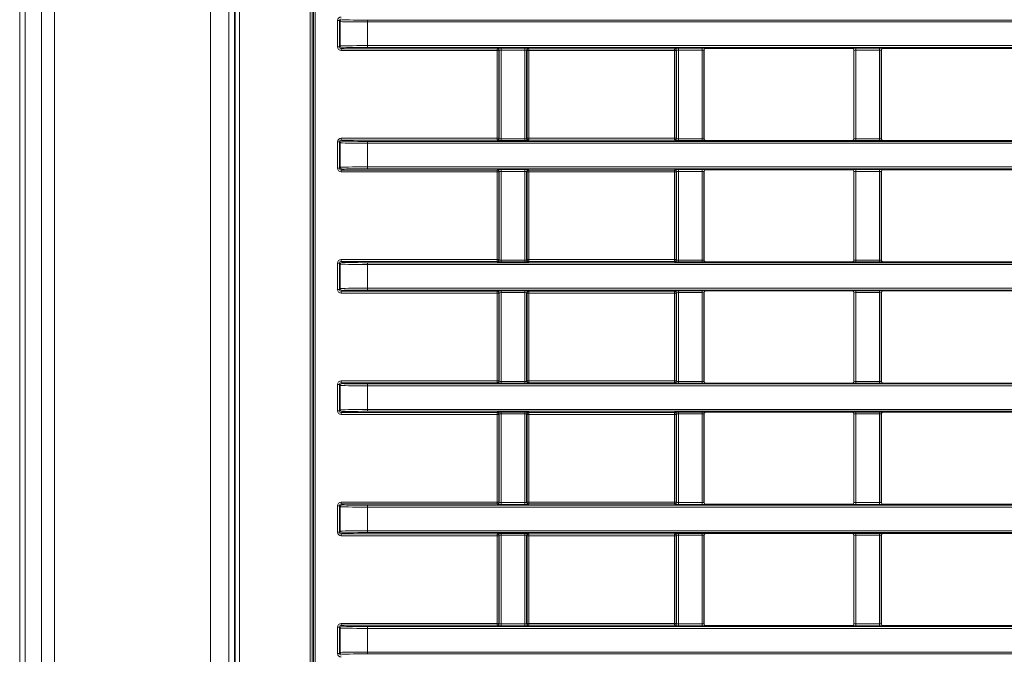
# Model space of a CAD drawing. Header units: millimetres. Extents: x 0 to 1118, y 0 to 864.
# Tile 334 of 390: x 460 to 488, y 629 to 646. Entities that reach past the tile are written whole.
import ezdxf

# ---------------------------------------------------------------- set-up
doc = ezdxf.new("R2010")
doc.units = ezdxf.units.MM

msp = doc.modelspace()

# ---------------------------------------------------------------- linework, layer by layer
at = {"color": 7, "linetype": 'Continuous', "lineweight": 15}
for p, q in [((466.3566, 606.7278), (466.3566, 665.343)), ((460.4512, 664.4104), (460.4512, 607.6604)), ((466.2012, 664.4104), (466.2012, 607.6604)), ((479.2664, 643.1592), (479.2664, 645.5921)), ((479.3163, 645.6421), (483.3361, 645.6421)), ((483.3861, 645.5921), (483.3861, 643.1592)), ((484.1414, 643.1592), (484.1414, 645.5921)), ((484.1913, 645.6421), (488.2111, 645.6421)), ((479.3163, 643.1092), (483.3361, 643.1092)), ((484.1913, 643.1092), (488.2111, 643.1092)), ((479.2664, 639.8231), (479.2664, 642.256)), ((479.3163, 642.306), (483.3361, 642.306)), ((483.3861, 642.256), (483.3861, 639.8231)), ((484.1414, 639.8231), (484.1414, 642.256)), ((484.1913, 642.306), (488.2111, 642.306)), ((479.3163, 639.7731), (483.3361, 639.7731)), ((484.1913, 639.7731), (488.2111, 639.7731)), ((479.2664, 636.487), (479.2664, 638.9199)), ((479.3163, 638.9699), (483.3361, 638.9699)), ((483.3861, 638.9199), (483.3861, 636.487)), ((484.1414, 636.487), (484.1414, 638.9199)), ((484.1913, 638.9699), (488.2111, 638.9699)), ((479.3163, 636.437), (483.3361, 636.437)), ((484.1913, 636.437), (488.2111, 636.437)), ((479.3163, 635.6337), (483.3361, 635.6337)), ((484.1913, 635.6337), (488.2111, 635.6337)), ((479.2664, 633.1509), (479.2664, 635.5837)), ((483.3861, 635.5837), (483.3861, 633.1509)), ((484.1414, 633.1509), (484.1414, 635.5837)), ((479.3163, 633.1009), (483.3361, 633.1009)), ((484.1913, 633.1009), (488.2111, 633.1009)), ((479.2664, 629.8147), (479.2664, 632.2476)), ((479.3163, 632.2976), (483.3361, 632.2976)), ((483.3861, 632.2476), (483.3861, 629.8147)), ((484.1414, 629.8147), (484.1414, 632.2476)), ((484.1913, 632.2976), (488.2111, 632.2976)), ((479.3163, 629.7648), (483.3361, 629.7648)), ((484.1913, 629.7648), (488.2111, 629.7648))]:
    msp.add_line(p, q, dxfattribs=at)
at = {"color": 9, "linetype": 'Continuous', "lineweight": 0}
for p, q in [((466.3741, 606.735), (466.3741, 665.3357)), ((466.4991, 665.3357), (466.4991, 606.735)), ((460.5977, 664.4104), (460.5977, 607.6604)), ((461.0548, 664.4104), (461.0548, 607.6604)), ((461.4083, 664.4104), (461.4083, 607.6604)), ((465.7012, 664.4104), (465.7012, 607.6604)), ((468.44, 609.7202), (468.44, 662.3505)), ((468.49, 662.3505), (468.49, 609.7202)), ((468.5254, 609.772), (468.5254, 662.2987)), ((468.5754, 662.2987), (468.5754, 609.772)), ((469.19, 646.4049), (469.24, 646.4049)), ((469.19, 645.6825), (469.19, 646.4049)), ((469.2634, 646.3816), (469.24, 646.4049)), ((469.24, 646.4049), (469.24, 645.6825)), ((469.2634, 645.7058), (469.2634, 646.3816)), ((470.0133, 646.3696), (470.0133, 646.4196)), ((470.0133, 646.4196), (609.6392, 646.4196)), ((609.6392, 646.3696), (470.0133, 646.3696)), ((470.0133, 646.3696), (470.0133, 645.7178)), ((469.19, 645.6825), (469.24, 645.6825)), ((469.24, 645.6825), (469.2634, 645.7058)), ((469.3134, 645.6558), (469.29, 645.6325)), ((470.0133, 645.6678), (470.0133, 645.7178)), ((470.0133, 645.7178), (609.6392, 645.7178)), ((609.6392, 645.6678), (470.0133, 645.6678)), ((473.5765, 645.6325), (473.5879, 645.6438)), ((473.6879, 645.6456), (474.3396, 645.6456)), ((473.6879, 645.5956), (473.6879, 645.6456)), ((474.3396, 645.5956), (474.3396, 645.6456)), ((474.4396, 645.6438), (474.451, 645.6325)), ((478.4515, 645.6325), (478.4629, 645.6438)), ((478.5629, 645.6456), (479.2146, 645.6456)), ((478.5629, 645.5956), (478.5629, 645.6456)), ((479.2146, 645.5956), (479.2146, 645.6456)), ((479.3146, 645.6438), (479.3163, 645.6421)), ((483.3361, 645.6421), (483.3379, 645.6438)), ((483.4379, 645.6456), (484.0896, 645.6456)), ((483.4379, 645.5956), (483.4379, 645.6456)), ((484.0896, 645.5956), (484.0896, 645.6456)), ((484.1896, 645.6438), (484.1913, 645.6421)), ((469.29, 645.6325), (473.5765, 645.6325)), ((469.29, 645.5825), (469.29, 645.6325)), ((473.5765, 645.5825), (469.29, 645.5825)), ((473.5765, 645.5825), (473.5765, 645.6325)), ((473.5765, 645.5825), (473.6265, 645.5825)), ((473.5765, 643.1688), (473.5765, 645.5825)), ((473.6379, 645.5938), (473.6265, 645.5825)), ((473.6265, 645.5825), (473.6265, 643.1688)), ((473.6379, 643.1574), (473.6379, 645.5938)), ((474.3396, 645.5956), (473.6879, 645.5956)), ((473.6879, 645.5956), (473.6879, 643.1557)), ((474.3396, 643.1557), (474.3396, 645.5956)), ((474.3896, 645.5938), (474.3896, 643.1574)), ((474.401, 645.5825), (474.3896, 645.5938)), ((474.401, 643.1688), (474.401, 645.5825)), ((474.401, 645.5825), (474.451, 645.5825)), ((474.451, 645.6325), (478.4515, 645.6325)), ((474.451, 645.5825), (474.451, 645.6325)), ((478.4515, 645.5825), (474.451, 645.5825)), ((474.451, 645.5825), (474.451, 643.1688)), ((478.4515, 645.5825), (478.4515, 645.6325)), ((478.4515, 645.5825), (478.5015, 645.5825)), ((478.4515, 643.1688), (478.4515, 645.5825)), ((478.5129, 645.5938), (478.5015, 645.5825)), ((478.5015, 645.5825), (478.5015, 643.1688)), ((478.5129, 643.1574), (478.5129, 645.5938)), ((479.2146, 645.5956), (478.5629, 645.5956)), ((478.5629, 645.5956), (478.5629, 643.1557)), ((479.2146, 643.1557), (479.2146, 645.5956)), ((479.2646, 645.5938), (479.2646, 643.1574)), ((479.2664, 645.5921), (479.2646, 645.5938)), ((483.3879, 645.5938), (483.3861, 645.5921)), ((483.3879, 643.1574), (483.3879, 645.5938)), ((484.0896, 645.5956), (483.4379, 645.5956)), ((483.4379, 645.5956), (483.4379, 643.1557)), ((484.0896, 643.1557), (484.0896, 645.5956)), ((484.1396, 645.5938), (484.1396, 643.1574)), ((484.1414, 645.5921), (484.1396, 645.5938)), ((469.19, 642.3463), (469.19, 643.0688)), ((469.19, 643.0688), (469.24, 643.0688)), ((469.2634, 643.0455), (469.24, 643.0688)), ((469.24, 643.0688), (469.24, 642.3463)), ((469.2634, 642.3697), (469.2634, 643.0455)), ((469.29, 643.1688), (473.5765, 643.1688)), ((469.29, 643.1688), (469.29, 643.1188)), ((469.29, 643.1188), (469.3134, 643.0954)), ((473.5765, 643.1188), (469.29, 643.1188)), ((470.0133, 643.0334), (470.0133, 643.0834)), ((470.0133, 643.0834), (609.6392, 643.0834)), ((609.6392, 643.0334), (470.0133, 643.0334)), ((470.0133, 643.0334), (470.0133, 642.3817)), ((473.5765, 643.1688), (473.5765, 643.1188)), ((473.5765, 643.1688), (473.6265, 643.1688)), ((473.5879, 643.1074), (473.5765, 643.1188)), ((473.6265, 643.1688), (473.6379, 643.1574)), ((473.6879, 643.1057), (473.6879, 643.1557)), ((473.6879, 643.1557), (474.3396, 643.1557)), ((474.3396, 643.1057), (473.6879, 643.1057)), ((474.3396, 643.1057), (474.3396, 643.1557)), ((474.3896, 643.1574), (474.401, 643.1688)), ((474.401, 643.1688), (474.451, 643.1688)), ((474.451, 643.1188), (474.4396, 643.1074)), ((474.451, 643.1188), (474.451, 643.1688)), ((474.451, 643.1688), (478.4515, 643.1688)), ((478.4515, 643.1188), (474.451, 643.1188)), ((478.4515, 643.1688), (478.5015, 643.1688)), ((478.4515, 643.1188), (478.4515, 643.1688)), ((478.4629, 643.1074), (478.4515, 643.1188)), ((478.5015, 643.1688), (478.5129, 643.1574)), ((478.5629, 643.1057), (478.5629, 643.1557)), ((478.5629, 643.1557), (479.2146, 643.1557)), ((479.2146, 643.1057), (478.5629, 643.1057)), ((479.2146, 643.1057), (479.2146, 643.1557)), ((479.2646, 643.1574), (479.2664, 643.1592)), ((479.3163, 643.1092), (479.3146, 643.1074)), ((483.3379, 643.1074), (483.3361, 643.1092)), ((483.3861, 643.1592), (483.3879, 643.1574)), ((483.4379, 643.1057), (483.4379, 643.1557)), ((483.4379, 643.1557), (484.0896, 643.1557)), ((484.0896, 643.1057), (483.4379, 643.1057)), ((484.0896, 643.1057), (484.0896, 643.1557)), ((484.1396, 643.1574), (484.1414, 643.1592)), ((484.1913, 643.1092), (484.1896, 643.1074)), ((469.19, 642.3463), (469.24, 642.3463)), ((469.24, 642.3463), (469.2634, 642.3697)), ((469.3134, 642.3197), (469.29, 642.2963)), ((469.29, 642.2963), (473.5765, 642.2963)), ((469.29, 642.2464), (469.29, 642.2963)), ((473.5765, 642.2464), (469.29, 642.2464)), ((470.0133, 642.3317), (470.0133, 642.3817)), ((470.0133, 642.3817), (609.6392, 642.3817)), ((609.6392, 642.3317), (470.0133, 642.3317)), ((473.5765, 642.2963), (473.5879, 642.3077)), ((473.5765, 642.2464), (473.5765, 642.2963)), ((473.6265, 642.2464), (473.5765, 642.2464)), ((473.5765, 639.8327), (473.5765, 642.2464)), ((473.6379, 642.2577), (473.6265, 642.2464)), ((473.6265, 642.2464), (473.6265, 639.8327)), ((473.6379, 639.8213), (473.6379, 642.2577)), ((473.6879, 642.3094), (474.3396, 642.3094)), ((473.6879, 642.2594), (473.6879, 642.3094)), ((474.3396, 642.2594), (473.6879, 642.2594)), ((473.6879, 642.2594), (473.6879, 639.8196)), ((474.3396, 642.2594), (474.3396, 642.3094)), ((474.3396, 639.8196), (474.3396, 642.2594)), ((474.3896, 642.2577), (474.3896, 639.8213)), ((474.401, 642.2464), (474.3896, 642.2577)), ((474.401, 639.8327), (474.401, 642.2464)), ((474.451, 642.2464), (474.401, 642.2464)), ((474.4396, 642.3077), (474.451, 642.2963)), ((474.451, 642.2963), (478.4515, 642.2963)), ((474.451, 642.2464), (474.451, 642.2963)), ((478.4515, 642.2464), (474.451, 642.2464)), ((474.451, 642.2464), (474.451, 639.8327)), ((478.4515, 642.2963), (478.4629, 642.3077)), ((478.4515, 642.2464), (478.4515, 642.2963)), ((478.4515, 639.8327), (478.4515, 642.2464)), ((478.5015, 642.2464), (478.4515, 642.2464)), ((478.5129, 642.2577), (478.5015, 642.2464)), ((478.5015, 642.2464), (478.5015, 639.8327)), ((478.5129, 639.8213), (478.5129, 642.2577)), ((478.5629, 642.3094), (479.2146, 642.3094)), ((478.5629, 642.2594), (478.5629, 642.3094)), ((479.2146, 642.2594), (478.5629, 642.2594)), ((478.5629, 642.2594), (478.5629, 639.8196)), ((479.2146, 642.2594), (479.2146, 642.3094)), ((479.2146, 639.8196), (479.2146, 642.2594)), ((479.2646, 642.2577), (479.2646, 639.8213)), ((479.2664, 642.256), (479.2646, 642.2577)), ((479.3146, 642.3077), (479.3163, 642.306)), ((483.3361, 642.306), (483.3379, 642.3077)), ((483.3879, 642.2577), (483.3861, 642.256)), ((483.3879, 639.8213), (483.3879, 642.2577)), ((483.4379, 642.3094), (484.0896, 642.3094)), ((483.4379, 642.2594), (483.4379, 642.3094)), ((484.0896, 642.2594), (483.4379, 642.2594)), ((483.4379, 642.2594), (483.4379, 639.8196)), ((484.0896, 642.2594), (484.0896, 642.3094)), ((484.0896, 639.8196), (484.0896, 642.2594)), ((484.1396, 642.2577), (484.1396, 639.8213)), ((484.1414, 642.256), (484.1396, 642.2577)), ((484.1896, 642.3077), (484.1913, 642.306)), ((469.24, 639.7327), (469.19, 639.7327)), ((469.19, 639.0102), (469.19, 639.7327)), ((469.2634, 639.7093), (469.24, 639.7327)), ((469.24, 639.7327), (469.24, 639.0102)), ((469.2634, 639.0336), (469.2634, 639.7093)), ((469.29, 639.7827), (469.29, 639.8327)), ((469.29, 639.8327), (473.5765, 639.8327)), ((469.29, 639.7827), (469.3134, 639.7593)), ((473.5765, 639.7827), (469.29, 639.7827)), ((470.0133, 639.6973), (470.0133, 639.7473)), ((470.0133, 639.7473), (609.6392, 639.7473)), ((609.6392, 639.6973), (470.0133, 639.6973)), ((470.0133, 639.6973), (470.0133, 639.0456)), ((473.5765, 639.7827), (473.5765, 639.8327)), ((473.6265, 639.8327), (473.5765, 639.8327)), ((473.5879, 639.7713), (473.5765, 639.7827)), ((473.6265, 639.8327), (473.6379, 639.8213)), ((473.6879, 639.7696), (473.6879, 639.8196)), ((473.6879, 639.8196), (474.3396, 639.8196)), ((474.3396, 639.7696), (473.6879, 639.7696)), ((474.3396, 639.7696), (474.3396, 639.8196)), ((474.3896, 639.8213), (474.401, 639.8327)), ((474.451, 639.8327), (474.401, 639.8327)), ((474.451, 639.7827), (474.4396, 639.7713)), ((474.451, 639.7827), (474.451, 639.8327)), ((474.451, 639.8327), (478.4515, 639.8327)), ((478.4515, 639.7827), (474.451, 639.7827)), ((478.5015, 639.8327), (478.4515, 639.8327)), ((478.4515, 639.7827), (478.4515, 639.8327)), ((478.4629, 639.7713), (478.4515, 639.7827)), ((478.5015, 639.8327), (478.5129, 639.8213)), ((478.5629, 639.7696), (478.5629, 639.8196)), ((478.5629, 639.8196), (479.2146, 639.8196)), ((479.2146, 639.7696), (478.5629, 639.7696)), ((479.2146, 639.7696), (479.2146, 639.8196)), ((479.2646, 639.8213), (479.2664, 639.8231)), ((479.3163, 639.7731), (479.3146, 639.7713)), ((483.3379, 639.7713), (483.3361, 639.7731)), ((483.3861, 639.8231), (483.3879, 639.8213)), ((483.4379, 639.7696), (483.4379, 639.8196)), ((483.4379, 639.8196), (484.0896, 639.8196)), ((484.0896, 639.7696), (483.4379, 639.7696)), ((484.0896, 639.7696), (484.0896, 639.8196)), ((484.1396, 639.8213), (484.1414, 639.8231)), ((484.1913, 639.7731), (484.1896, 639.7713)), ((469.24, 639.0102), (469.19, 639.0102)), ((469.24, 639.0102), (469.2634, 639.0336)), ((469.3134, 638.9836), (469.29, 638.9602)), ((469.29, 638.9602), (473.5765, 638.9602)), ((469.29, 638.9602), (469.29, 638.9102)), ((473.5765, 638.9102), (469.29, 638.9102)), ((470.0133, 638.9956), (470.0133, 639.0456)), ((470.0133, 639.0456), (609.6392, 639.0456)), ((609.6392, 638.9956), (470.0133, 638.9956)), ((473.5765, 638.9602), (473.5879, 638.9716)), ((473.5765, 638.9602), (473.5765, 638.9102)), ((473.6265, 638.9102), (473.5765, 638.9102)), ((473.5765, 636.4966), (473.5765, 638.9102)), ((473.6379, 638.9216), (473.6265, 638.9102)), ((473.6265, 638.9102), (473.6265, 636.4966)), ((473.6379, 636.4852), (473.6379, 638.9216)), ((473.6879, 638.9733), (474.3396, 638.9733)), ((473.6879, 638.9233), (473.6879, 638.9733)), ((474.3396, 638.9233), (473.6879, 638.9233)), ((473.6879, 638.9233), (473.6879, 636.4835)), ((474.3396, 638.9233), (474.3396, 638.9733)), ((474.3396, 636.4835), (474.3396, 638.9233)), ((474.3896, 638.9216), (474.3896, 636.4852)), ((474.401, 638.9102), (474.3896, 638.9216)), ((474.401, 636.4966), (474.401, 638.9102)), ((474.451, 638.9102), (474.401, 638.9102)), ((474.4396, 638.9716), (474.451, 638.9602)), ((474.451, 638.9602), (478.4515, 638.9602)), ((474.451, 638.9102), (474.451, 638.9602)), ((478.4515, 638.9102), (474.451, 638.9102)), ((474.451, 638.9102), (474.451, 636.4966)), ((478.4515, 638.9602), (478.4629, 638.9716)), ((478.4515, 638.9102), (478.4515, 638.9602)), ((478.5015, 638.9102), (478.4515, 638.9102)), ((478.4515, 636.4966), (478.4515, 638.9102)), ((478.5129, 638.9216), (478.5015, 638.9102)), ((478.5015, 638.9102), (478.5015, 636.4966)), ((478.5129, 636.4852), (478.5129, 638.9216)), ((478.5629, 638.9733), (479.2146, 638.9733)), ((478.5629, 638.9233), (478.5629, 638.9733)), ((479.2146, 638.9233), (478.5629, 638.9233)), ((478.5629, 638.9233), (478.5629, 636.4835)), ((479.2146, 638.9233), (479.2146, 638.9733)), ((479.2146, 636.4835), (479.2146, 638.9233)), ((479.2646, 638.9216), (479.2646, 636.4852)), ((479.2664, 638.9199), (479.2646, 638.9216)), ((479.3146, 638.9716), (479.3163, 638.9699)), ((483.3361, 638.9699), (483.3379, 638.9716)), ((483.3879, 638.9216), (483.3861, 638.9199)), ((483.3879, 636.4852), (483.3879, 638.9216)), ((483.4379, 638.9733), (484.0896, 638.9733)), ((483.4379, 638.9233), (483.4379, 638.9733)), ((484.0896, 638.9233), (483.4379, 638.9233)), ((483.4379, 638.9233), (483.4379, 636.4835)), ((484.0896, 638.9233), (484.0896, 638.9733)), ((484.0896, 636.4835), (484.0896, 638.9233)), ((484.1396, 638.9216), (484.1396, 636.4852)), ((484.1414, 638.9199), (484.1396, 638.9216)), ((484.1896, 638.9716), (484.1913, 638.9699)), ((469.29, 636.4466), (469.29, 636.4966)), ((469.29, 636.4966), (473.5765, 636.4966)), ((469.29, 636.4466), (469.3134, 636.4232)), ((473.5765, 636.4466), (469.29, 636.4466)), ((473.5765, 636.4466), (473.5765, 636.4966)), ((473.6265, 636.4966), (473.5765, 636.4966)), ((473.5879, 636.4352), (473.5765, 636.4466)), ((473.6265, 636.4966), (473.6379, 636.4852)), ((473.6879, 636.4335), (473.6879, 636.4835)), ((473.6879, 636.4835), (474.3396, 636.4835)), ((474.3396, 636.4335), (474.3396, 636.4835)), ((474.3896, 636.4852), (474.401, 636.4966)), ((474.451, 636.4966), (474.401, 636.4966)), ((474.451, 636.4466), (474.4396, 636.4352)), ((474.451, 636.4466), (474.451, 636.4966)), ((474.451, 636.4966), (478.4515, 636.4966)), ((478.4515, 636.4466), (474.451, 636.4466)), ((478.5015, 636.4966), (478.4515, 636.4966)), ((478.4515, 636.4466), (478.4515, 636.4966)), ((478.4629, 636.4352), (478.4515, 636.4466)), ((478.5015, 636.4966), (478.5129, 636.4852)), ((478.5629, 636.4335), (478.5629, 636.4835)), ((478.5629, 636.4835), (479.2146, 636.4835)), ((479.2146, 636.4335), (479.2146, 636.4835)), ((479.2646, 636.4852), (479.2664, 636.487)), ((483.3861, 636.487), (483.3879, 636.4852)), ((483.4379, 636.4335), (483.4379, 636.4835)), ((483.4379, 636.4835), (484.0896, 636.4835)), ((484.0896, 636.4335), (484.0896, 636.4835)), ((484.1396, 636.4852), (484.1414, 636.487)), ((469.19, 635.6741), (469.19, 636.3966)), ((469.24, 636.3966), (469.19, 636.3966)), ((469.2634, 636.3732), (469.24, 636.3966)), ((469.24, 636.3966), (469.24, 635.6741)), ((469.2634, 635.6975), (469.2634, 636.3732)), ((470.0133, 636.3612), (470.0133, 636.4112)), ((470.0133, 636.4112), (609.6392, 636.4112)), ((609.6392, 636.3612), (470.0133, 636.3612)), ((470.0133, 636.3612), (470.0133, 635.7095)), ((474.3396, 636.4335), (473.6879, 636.4335)), ((479.2146, 636.4335), (478.5629, 636.4335)), ((479.3163, 636.437), (479.3146, 636.4352)), ((483.3379, 636.4352), (483.3361, 636.437)), ((484.0896, 636.4335), (483.4379, 636.4335)), ((484.1913, 636.437), (484.1896, 636.4352)), ((469.24, 635.6741), (469.19, 635.6741)), ((469.24, 635.6741), (469.2634, 635.6975)), ((469.3134, 635.6475), (469.29, 635.6241)), ((470.0133, 635.6595), (470.0133, 635.7095)), ((470.0133, 635.7095), (609.6392, 635.7095)), ((609.6392, 635.6595), (470.0133, 635.6595)), ((473.5765, 635.6241), (473.5879, 635.6355)), ((473.6879, 635.6372), (474.3396, 635.6372)), ((473.6879, 635.5872), (473.6879, 635.6372)), ((474.3396, 635.5872), (474.3396, 635.6372)), ((474.4396, 635.6355), (474.451, 635.6241)), ((478.4515, 635.6241), (478.4629, 635.6355)), ((478.5629, 635.6372), (479.2146, 635.6372)), ((478.5629, 635.5872), (478.5629, 635.6372)), ((479.2146, 635.5872), (479.2146, 635.6372)), ((479.3146, 635.6355), (479.3163, 635.6337)), ((483.3361, 635.6337), (483.3379, 635.6355)), ((483.4379, 635.6372), (484.0896, 635.6372)), ((483.4379, 635.6372), (483.4379, 635.5872)), ((484.0896, 635.6372), (484.0896, 635.5872)), ((484.1896, 635.6355), (484.1913, 635.6337)), ((469.29, 635.6241), (473.5765, 635.6241)), ((469.29, 635.6241), (469.29, 635.5741)), ((473.5765, 635.5741), (469.29, 635.5741)), ((473.5765, 635.6241), (473.5765, 635.5741)), ((473.5765, 633.1605), (473.5765, 635.5741)), ((473.6265, 635.5741), (473.5765, 635.5741)), ((473.6379, 635.5855), (473.6265, 635.5741)), ((473.6265, 635.5741), (473.6265, 633.1605)), ((473.6379, 633.1491), (473.6379, 635.5855)), ((474.3396, 635.5872), (473.6879, 635.5872)), ((473.6879, 635.5872), (473.6879, 633.1474)), ((474.3396, 633.1474), (474.3396, 635.5872)), ((474.3896, 635.5855), (474.3896, 633.1491)), ((474.401, 635.5741), (474.3896, 635.5855)), ((474.401, 633.1605), (474.401, 635.5741)), ((474.451, 635.5741), (474.401, 635.5741)), ((474.451, 635.6241), (478.4515, 635.6241)), ((474.451, 635.5741), (474.451, 635.6241)), ((478.4515, 635.5741), (474.451, 635.5741)), ((474.451, 635.5741), (474.451, 633.1605)), ((478.4515, 635.5741), (478.4515, 635.6241)), ((478.4515, 633.1605), (478.4515, 635.5741)), ((478.5015, 635.5741), (478.4515, 635.5741)), ((478.5129, 635.5855), (478.5015, 635.5741)), ((478.5015, 635.5741), (478.5015, 633.1605)), ((478.5129, 633.1491), (478.5129, 635.5855)), ((479.2146, 635.5872), (478.5629, 635.5872)), ((478.5629, 635.5872), (478.5629, 633.1474)), ((479.2146, 633.1474), (479.2146, 635.5872)), ((479.2646, 635.5855), (479.2646, 633.1491)), ((479.2664, 635.5837), (479.2646, 635.5855)), ((483.3879, 635.5855), (483.3861, 635.5837)), ((483.3879, 633.1491), (483.3879, 635.5855)), ((484.0896, 635.5872), (483.4379, 635.5872)), ((483.4379, 635.5872), (483.4379, 633.1474)), ((484.0896, 633.1474), (484.0896, 635.5872)), ((484.1396, 635.5855), (484.1396, 633.1491)), ((484.1414, 635.5837), (484.1396, 635.5855)), ((469.19, 632.338), (469.19, 633.0605)), ((469.24, 633.0605), (469.19, 633.0605)), ((469.2634, 633.0371), (469.24, 633.0605)), ((469.24, 633.0605), (469.24, 632.338)), ((469.2634, 632.3614), (469.2634, 633.0371)), ((469.29, 633.1105), (469.29, 633.1605)), ((469.29, 633.1605), (473.5765, 633.1605)), ((469.29, 633.1105), (469.3134, 633.0871)), ((473.5765, 633.1105), (469.29, 633.1105)), ((470.0133, 633.0251), (470.0133, 633.0751)), ((470.0133, 633.0751), (609.6392, 633.0751)), ((609.6392, 633.0251), (470.0133, 633.0251)), ((470.0133, 633.0251), (470.0133, 632.3734)), ((473.6265, 633.1605), (473.5765, 633.1605)), ((473.5765, 633.1105), (473.5765, 633.1605)), ((473.5879, 633.0991), (473.5765, 633.1105)), ((473.6265, 633.1605), (473.6379, 633.1491)), ((473.6879, 633.0974), (473.6879, 633.1474)), ((473.6879, 633.1474), (474.3396, 633.1474)), ((474.3396, 633.0974), (473.6879, 633.0974)), ((474.3396, 633.0974), (474.3396, 633.1474)), ((474.3896, 633.1491), (474.401, 633.1605)), ((474.451, 633.1605), (474.401, 633.1605)), ((474.451, 633.1105), (474.4396, 633.0991)), ((474.451, 633.1105), (474.451, 633.1605)), ((474.451, 633.1605), (478.4515, 633.1605)), ((478.4515, 633.1105), (474.451, 633.1105)), ((478.5015, 633.1605), (478.4515, 633.1605)), ((478.4515, 633.1105), (478.4515, 633.1605)), ((478.4629, 633.0991), (478.4515, 633.1105)), ((478.5015, 633.1605), (478.5129, 633.1491)), ((478.5629, 633.0974), (478.5629, 633.1474)), ((478.5629, 633.1474), (479.2146, 633.1474)), ((479.2146, 633.0974), (478.5629, 633.0974)), ((479.2146, 633.0974), (479.2146, 633.1474)), ((479.2646, 633.1491), (479.2664, 633.1509)), ((479.3163, 633.1009), (479.3146, 633.0991)), ((483.3379, 633.0991), (483.3361, 633.1009)), ((483.3861, 633.1509), (483.3879, 633.1491)), ((483.4379, 633.1474), (483.4379, 633.0974)), ((483.4379, 633.1474), (484.0896, 633.1474)), ((484.0896, 633.0974), (483.4379, 633.0974)), ((484.0896, 633.1474), (484.0896, 633.0974)), ((484.1396, 633.1491), (484.1414, 633.1509)), ((484.1913, 633.1009), (484.1896, 633.0991)), ((469.24, 632.338), (469.19, 632.338)), ((469.24, 632.338), (469.2634, 632.3614)), ((469.3134, 632.3114), (469.29, 632.288)), ((469.29, 632.288), (473.5765, 632.288)), ((469.29, 632.288), (469.29, 632.238)), ((473.5765, 632.238), (469.29, 632.238)), ((470.0133, 632.3734), (609.6392, 632.3734)), ((470.0133, 632.3234), (470.0133, 632.3734)), ((609.6392, 632.3234), (470.0133, 632.3234)), ((473.5765, 632.288), (473.5879, 632.2994)), ((473.5765, 632.288), (473.5765, 632.238)), ((473.5765, 629.8244), (473.5765, 632.238)), ((473.6265, 632.238), (473.5765, 632.238)), ((473.6379, 632.2494), (473.6265, 632.238)), ((473.6265, 632.238), (473.6265, 629.8244)), ((473.6379, 629.813), (473.6379, 632.2494)), ((473.6879, 632.3011), (474.3396, 632.3011)), ((473.6879, 632.2511), (473.6879, 632.3011)), ((474.3396, 632.2511), (473.6879, 632.2511)), ((473.6879, 632.2511), (473.6879, 629.8113)), ((474.3396, 632.2511), (474.3396, 632.3011)), ((474.3396, 629.8113), (474.3396, 632.2511)), ((474.3896, 632.2494), (474.3896, 629.813)), ((474.401, 632.238), (474.3896, 632.2494)), ((474.401, 629.8244), (474.401, 632.238)), ((474.451, 632.238), (474.401, 632.238)), ((474.4396, 632.2994), (474.451, 632.288)), ((474.451, 632.288), (478.4515, 632.288)), ((474.451, 632.238), (474.451, 632.288)), ((474.451, 632.238), (474.451, 629.8244)), ((478.4515, 632.238), (474.451, 632.238)), ((478.4515, 632.288), (478.4629, 632.2994)), ((478.4515, 632.238), (478.4515, 632.288)), ((478.4515, 629.8244), (478.4515, 632.238)), ((478.5015, 632.238), (478.4515, 632.238)), ((478.5129, 632.2494), (478.5015, 632.238)), ((478.5015, 632.238), (478.5015, 629.8244)), ((478.5129, 629.813), (478.5129, 632.2494)), ((478.5629, 632.3011), (479.2146, 632.3011)), ((478.5629, 632.2511), (478.5629, 632.3011)), ((479.2146, 632.2511), (478.5629, 632.2511)), ((478.5629, 632.2511), (478.5629, 629.8113)), ((479.2146, 632.2511), (479.2146, 632.3011)), ((479.2146, 629.8113), (479.2146, 632.2511)), ((479.2646, 632.2494), (479.2646, 629.813)), ((479.2664, 632.2476), (479.2646, 632.2494)), ((479.3146, 632.2994), (479.3163, 632.2976)), ((483.3361, 632.2976), (483.3379, 632.2994)), ((483.3879, 632.2494), (483.3861, 632.2476)), ((483.3879, 629.813), (483.3879, 632.2494)), ((483.4379, 632.3011), (484.0896, 632.3011)), ((483.4379, 632.2511), (483.4379, 632.3011)), ((484.0896, 632.2511), (483.4379, 632.2511)), ((483.4379, 632.2511), (483.4379, 629.8113)), ((484.0896, 632.2511), (484.0896, 632.3011)), ((484.0896, 629.8113), (484.0896, 632.2511)), ((484.1396, 632.2494), (484.1396, 629.813)), ((484.1414, 632.2476), (484.1396, 632.2494)), ((484.1896, 632.2994), (484.1913, 632.2976)), ((469.24, 629.7244), (469.19, 629.7244)), ((469.19, 629.0019), (469.19, 629.7244)), ((469.2634, 629.701), (469.24, 629.7244)), ((469.24, 629.7244), (469.24, 629.0019)), ((469.2634, 629.0253), (469.2634, 629.701)), ((469.29, 629.7744), (469.29, 629.8244)), ((469.29, 629.8244), (473.5765, 629.8244)), ((469.29, 629.7744), (469.3134, 629.751)), ((473.5765, 629.7744), (469.29, 629.7744)), ((470.0133, 629.689), (470.0133, 629.739)), ((470.0133, 629.739), (609.6392, 629.739)), ((609.6392, 629.689), (470.0133, 629.689)), ((470.0133, 629.689), (470.0133, 629.0373)), ((473.6265, 629.8244), (473.5765, 629.8244)), ((473.5765, 629.7744), (473.5765, 629.8244)), ((473.5879, 629.763), (473.5765, 629.7744)), ((473.6265, 629.8244), (473.6379, 629.813)), ((473.6879, 629.7613), (473.6879, 629.8113)), ((473.6879, 629.8113), (474.3396, 629.8113)), ((474.3396, 629.7613), (473.6879, 629.7613)), ((474.3396, 629.7613), (474.3396, 629.8113)), ((474.3896, 629.813), (474.401, 629.8244)), ((474.451, 629.8244), (474.401, 629.8244)), ((474.451, 629.7744), (474.4396, 629.763)), ((474.451, 629.7744), (474.451, 629.8244)), ((474.451, 629.8244), (478.4515, 629.8244)), ((478.4515, 629.7744), (474.451, 629.7744)), ((478.4515, 629.7744), (478.4515, 629.8244)), ((478.5015, 629.8244), (478.4515, 629.8244)), ((478.4629, 629.763), (478.4515, 629.7744)), ((478.5015, 629.8244), (478.5129, 629.813)), ((478.5629, 629.7613), (478.5629, 629.8113)), ((478.5629, 629.8113), (479.2146, 629.8113)), ((479.2146, 629.7613), (478.5629, 629.7613)), ((479.2146, 629.7613), (479.2146, 629.8113)), ((479.2646, 629.813), (479.2664, 629.8147)), ((479.3163, 629.7648), (479.3146, 629.763)), ((483.3379, 629.763), (483.3361, 629.7648)), ((483.3861, 629.8147), (483.3879, 629.813)), ((483.4379, 629.7613), (483.4379, 629.8113)), ((483.4379, 629.8113), (484.0896, 629.8113)), ((484.0896, 629.7613), (483.4379, 629.7613)), ((484.0896, 629.7613), (484.0896, 629.8113)), ((484.1396, 629.813), (484.1414, 629.8147)), ((484.1913, 629.7648), (484.1896, 629.763)), ((469.24, 629.0019), (469.19, 629.0019)), ((469.24, 629.0019), (469.2634, 629.0253)), ((470.0133, 629.0373), (609.6392, 629.0373)), ((470.0133, 628.9873), (470.0133, 629.0373)), ((609.6392, 628.9873), (470.0133, 628.9873))]:
    msp.add_line(p, q, dxfattribs=at)
for centre, start, end in [((469.3134, 646.3815), 90.02044, 179.97956), ((469.3134, 645.7058), 180.02044, 269.97956), ((473.5879, 645.5938), 0.02044, 89.97956), ((474.4396, 645.5938), 90.02044, 179.97956), ((478.4629, 645.5938), 0.02044, 89.97956), ((479.3146, 645.5938), 90.02044, 179.97956), ((483.3379, 645.5938), 0.02044, 89.97956), ((484.1896, 645.5938), 90.02044, 179.97956), ((473.5765, 645.5824), 0.02044, 89.97956), ((474.451, 645.5824), 90.02044, 179.97956), ((478.4515, 645.5824), 0.02044, 89.97956), ((469.3134, 643.0454), 90.02044, 179.97956), ((473.5765, 643.1688), 270.02044, 359.97956), ((473.5879, 643.1575), 270.02044, 359.97956), ((474.4396, 643.1575), 180.02044, 269.97956), ((474.451, 643.1688), 180.02044, 269.97956), ((478.4515, 643.1688), 270.02044, 359.97956), ((478.4629, 643.1575), 270.02044, 359.97956), ((479.3146, 643.1575), 180.02044, 269.97956), ((483.3379, 643.1575), 270.02044, 359.97956), ((484.1896, 643.1575), 180.02044, 269.97956), ((469.3134, 642.3697), 180.02044, 269.97956), ((473.5765, 642.2463), 0.02044, 89.97956), ((473.5879, 642.2577), 0.02044, 89.97956), ((474.4396, 642.2577), 90.02044, 179.97956), ((474.451, 642.2463), 90.02044, 179.97956), ((478.4515, 642.2463), 0.02044, 89.97956), ((478.4629, 642.2577), 0.02044, 89.97956), ((479.3146, 642.2577), 90.02044, 179.97956), ((483.3379, 642.2577), 0.02044, 89.97956), ((484.1896, 642.2577), 90.02044, 179.97956), ((469.3134, 639.7093), 90.02044, 179.97956), ((473.5765, 639.8327), 270.02044, 359.97956), ((473.5879, 639.8213), 270.02044, 359.97956), ((474.4396, 639.8213), 180.02044, 269.97956), ((474.451, 639.8327), 180.02044, 269.97956), ((478.4515, 639.8327), 270.02044, 359.97956), ((478.4629, 639.8213), 270.02044, 359.97956), ((479.3146, 639.8213), 180.02044, 269.97956), ((483.3379, 639.8213), 270.02044, 359.97956), ((484.1896, 639.8213), 180.02044, 269.97956), ((469.3134, 639.0336), 180.02044, 269.97956), ((473.5765, 638.9102), 0.02044, 89.97956), ((473.5879, 638.9216), 0.02044, 89.97956), ((474.4396, 638.9216), 90.02044, 179.97956), ((474.451, 638.9102), 90.02044, 179.97956), ((478.4515, 638.9102), 0.02044, 89.97956), ((478.4629, 638.9216), 0.02044, 89.97956), ((479.3146, 638.9216), 90.02044, 179.97956), ((483.3379, 638.9216), 0.02044, 89.97956), ((484.1896, 638.9216), 90.02044, 179.97956), ((473.5765, 636.4966), 270.02044, 359.97956), ((473.5879, 636.4852), 270.02044, 359.97956), ((474.4396, 636.4852), 180.02044, 269.97956), ((474.451, 636.4966), 180.02044, 269.97956), ((478.4515, 636.4966), 270.02044, 359.97956), ((478.4629, 636.4852), 270.02044, 359.97956), ((479.3146, 636.4852), 180.02044, 269.97956), ((483.3379, 636.4852), 270.02044, 359.97956), ((484.1896, 636.4852), 180.02044, 269.97956), ((469.3134, 636.3732), 90.02044, 179.97956), ((469.3134, 635.6975), 180.02044, 269.97956), ((473.5879, 635.5855), 0.02044, 89.97956), ((474.4396, 635.5855), 90.02044, 179.97956), ((478.4629, 635.5855), 0.02044, 89.97956), ((479.3146, 635.5855), 90.02044, 179.97956), ((483.3379, 635.5855), 0.02044, 89.97956), ((484.1896, 635.5855), 90.02044, 179.97956), ((473.5765, 635.5741), 0.02044, 89.97956), ((474.451, 635.5741), 90.02044, 179.97956), ((478.4515, 635.5741), 0.02044, 89.97956), ((469.3134, 633.0371), 90.02044, 179.97956), ((473.5765, 633.1605), 270.02044, 359.97956), ((473.5879, 633.1491), 270.02044, 359.97956), ((474.4396, 633.1491), 180.02044, 269.97956), ((474.451, 633.1605), 180.02044, 269.97956), ((478.4515, 633.1605), 270.02044, 359.97956), ((478.4629, 633.1491), 270.02044, 359.97956), ((479.3146, 633.1491), 180.02044, 269.97956), ((483.3379, 633.1491), 270.02044, 359.97956), ((484.1896, 633.1491), 180.02044, 269.97956), ((469.3134, 632.3614), 180.02044, 269.97956), ((473.5765, 632.238), 0.02044, 89.97956), ((473.5879, 632.2494), 0.02044, 89.97956), ((474.4396, 632.2494), 90.02044, 179.97956), ((474.451, 632.238), 90.02044, 179.97956), ((478.4515, 632.238), 0.02044, 89.97956), ((478.4629, 632.2494), 0.02044, 89.97956), ((479.3146, 632.2494), 90.02044, 179.97956), ((483.3379, 632.2494), 0.02044, 89.97956), ((484.1896, 632.2494), 90.02044, 179.97956), ((469.3134, 629.701), 90.02044, 179.97956), ((473.5765, 629.8244), 270.02044, 359.97956), ((473.5879, 629.813), 270.02044, 359.97956), ((474.4396, 629.813), 180.02044, 269.97956), ((474.451, 629.8244), 180.02044, 269.97956), ((478.4515, 629.8244), 270.02044, 359.97956), ((478.4629, 629.813), 270.02044, 359.97956), ((479.3146, 629.813), 180.02044, 269.97956), ((483.3379, 629.813), 270.02044, 359.97956), ((484.1896, 629.813), 180.02044, 269.97956), ((469.3134, 629.0253), 180.02044, 269.97956)]:
    msp.add_arc(centre, 0.05, start, end, dxfattribs=at)
for centre, major_axis, ratio, start_param, end_param in [((469.29, 646.4049), (-0.0707, 0.0707), 0.9996955, 5.4979394, 7.0684312), ((469.29, 646.4049), (0.0354, -0.0354), 0.999087, 2.3563468, 3.9268385), ((470.0133, 646.3818), (0.75, 0), 0.0162914, 3.1590459, 4.712389), ((470.0133, 646.4318), (0.7, 0), 0.0174551, 3.1590459, 4.712389), ((469.29, 645.6825), (-0.0707, -0.0707), 0.9996955, 5.4979394, 7.0684312), ((469.29, 645.6825), (0.0354, 0.0354), 0.999087, 2.3563468, 3.9268385), ((470.0133, 645.7056), (0.75, 0), 0.0162914, 1.5707963, 3.1241394), ((470.0133, 645.6556), (0.7, 0), 0.0174551, 1.5707963, 3.1241394), ((473.6879, 645.6438), (0.1, 0), 0.0174551, 1.5707963, 3.1241394), ((474.3396, 645.6438), (0.1, 0), 0.0174551, 0.0174533, 1.5707963), ((478.5629, 645.6438), (0.1, 0), 0.0174551, 1.5707963, 3.1241394), ((479.2146, 645.6438), (0.1, 0), 0.0174551, 0.0174533, 1.5707963), ((483.4379, 645.6438), (0.1, 0), 0.0174551, 1.5707963, 3.1241394), ((484.0896, 645.6438), (0.1, 0), 0.0174551, 0.0174533, 1.5707963), ((473.6879, 645.5938), (0.05, 0), 0.0349101, 1.5707963, 3.1241394), ((474.3396, 645.5938), (0.05, 0), 0.0349101, 0.0174533, 1.5707963), ((478.5629, 645.5938), (0.05, 0), 0.0349101, 1.5707963, 3.1241394), ((479.2146, 645.5938), (0.05, 0), 0.0349101, 0.0174533, 1.5707963), ((483.4379, 645.5938), (0.05, 0), 0.0349101, 1.5707963, 3.1241394), ((484.0896, 645.5938), (0.05, 0), 0.0349101, 0.0174533, 1.5707963), ((469.29, 643.0688), (-0.0707, 0.0707), 0.9996955, 5.4979394, 7.0684312), ((469.29, 643.0688), (-0.0354, 0.0354), 0.999087, 5.4979394, 7.0684312), ((470.0133, 643.0457), (0.75, 0), 0.0162914, 3.1590459, 4.712389), ((470.0133, 643.0957), (0.7, 0), 0.0174551, 3.1590459, 4.712389), ((473.6879, 643.1075), (0.1, 0), 0.0174551, 3.1590459, 4.712389), ((473.6879, 643.1575), (0.05, 0), 0.0349101, 3.1590459, 4.712389), ((474.3396, 643.1575), (0.05, 0), 0.0349101, 4.712389, 6.265732), ((474.3396, 643.1075), (0.1, 0), 0.0174551, 4.712389, 6.265732), ((478.5629, 643.1075), (0.1, 0), 0.0174551, 3.1590459, 4.712389), ((478.5629, 643.1575), (0.05, 0), 0.0349101, 3.1590459, 4.712389), ((479.2146, 643.1575), (0.05, 0), 0.0349101, 4.712389, 6.265732), ((479.2146, 643.1075), (0.1, 0), 0.0174551, 4.712389, 6.265732), ((483.4379, 643.1075), (0.1, 0), 0.0174551, 3.1590459, 4.712389), ((483.4379, 643.1575), (0.05, 0), 0.0349101, 3.1590459, 4.712389), ((484.0896, 643.1575), (0.05, 0), 0.0349101, 4.712389, 6.265732), ((484.0896, 643.1075), (0.1, 0), 0.0174551, 4.712389, 6.265732), ((469.29, 642.3464), (-0.0707, -0.0707), 0.9996955, 5.4979394, 7.0684312), ((469.29, 642.3464), (0.0354, 0.0354), 0.999087, 2.3563468, 3.9268385), ((470.0133, 642.3695), (0.75, 0), 0.0162914, 1.5707963, 3.1241394), ((470.0133, 642.3195), (0.7, 0), 0.0174551, 1.5707963, 3.1241394), ((473.6879, 642.3077), (0.1, 0), 0.0174551, 1.5707963, 3.1241394), ((473.6879, 642.2577), (0.05, 0), 0.0349101, 1.5707963, 3.1241394), ((474.3396, 642.3077), (0.1, 0), 0.0174551, 0.0174533, 1.5707963), ((474.3396, 642.2577), (0.05, 0), 0.0349101, 0.0174533, 1.5707963), ((478.5629, 642.3077), (0.1, 0), 0.0174551, 1.5707963, 3.1241394), ((478.5629, 642.2577), (0.05, 0), 0.0349101, 1.5707963, 3.1241394), ((479.2146, 642.3077), (0.1, 0), 0.0174551, 0.0174533, 1.5707963), ((479.2146, 642.2577), (0.05, 0), 0.0349101, 0.0174533, 1.5707963), ((483.4379, 642.3077), (0.1, 0), 0.0174551, 1.5707963, 3.1241394), ((483.4379, 642.2577), (0.05, 0), 0.0349101, 1.5707963, 3.1241394), ((484.0896, 642.3077), (0.1, 0), 0.0174551, 0.0174533, 1.5707963), ((484.0896, 642.2577), (0.05, 0), 0.0349101, 0.0174533, 1.5707963), ((469.29, 639.7327), (-0.0707, 0.0707), 0.9996955, 5.4979394, 7.0684312), ((469.29, 639.7327), (-0.0354, 0.0354), 0.999087, 5.4979394, 7.0684312), ((470.0133, 639.7096), (0.75, 0), 0.0162914, 3.1590459, 4.712389), ((470.0133, 639.7595), (0.7, 0), 0.0174551, 3.1590459, 4.712389), ((473.6879, 639.7714), (0.1, 0), 0.0174551, 3.1590459, 4.712389), ((473.6879, 639.8214), (0.05, 0), 0.0349101, 3.1590459, 4.712389), ((474.3396, 639.8214), (0.05, 0), 0.0349101, 4.712389, 6.265732), ((474.3396, 639.7714), (0.1, 0), 0.0174551, 4.712389, 6.265732), ((478.5629, 639.7714), (0.1, 0), 0.0174551, 3.1590459, 4.712389), ((478.5629, 639.8214), (0.05, 0), 0.0349101, 3.1590459, 4.712389), ((479.2146, 639.8214), (0.05, 0), 0.0349101, 4.712389, 6.265732), ((479.2146, 639.7714), (0.1, 0), 0.0174551, 4.712389, 6.265732), ((483.4379, 639.7714), (0.1, 0), 0.0174551, 3.1590459, 4.712389), ((483.4379, 639.8214), (0.05, 0), 0.0349101, 3.1590459, 4.712389), ((484.0896, 639.8214), (0.05, 0), 0.0349101, 4.712389, 6.265732), ((484.0896, 639.7714), (0.1, 0), 0.0174551, 4.712389, 6.265732), ((469.29, 639.0103), (-0.0707, -0.0707), 0.9996955, 5.4979394, 7.0684312), ((469.29, 639.0103), (0.0354, 0.0354), 0.999087, 2.3563468, 3.9268385), ((470.0133, 639.0334), (0.75, 0), 0.0162914, 1.5707963, 3.1241394), ((470.0133, 638.9834), (0.7, 0), 0.0174551, 1.5707963, 3.1241394), ((473.6879, 638.9716), (0.1, 0), 0.0174551, 1.5707963, 3.1241394), ((473.6879, 638.9216), (0.05, 0), 0.0349101, 1.5707963, 3.1241394), ((474.3396, 638.9716), (0.1, 0), 0.0174551, 0.0174533, 1.5707963), ((474.3396, 638.9216), (0.05, 0), 0.0349101, 0.0174533, 1.5707963), ((478.5629, 638.9716), (0.1, 0), 0.0174551, 1.5707963, 3.1241394), ((478.5629, 638.9216), (0.05, 0), 0.0349101, 1.5707963, 3.1241394), ((479.2146, 638.9716), (0.1, 0), 0.0174551, 0.0174533, 1.5707963), ((479.2146, 638.9216), (0.05, 0), 0.0349101, 0.0174533, 1.5707963), ((483.4379, 638.9716), (0.1, 0), 0.0174551, 1.5707963, 3.1241394), ((483.4379, 638.9216), (0.05, 0), 0.0349101, 1.5707963, 3.1241394), ((484.0896, 638.9716), (0.1, 0), 0.0174551, 0.0174533, 1.5707963), ((484.0896, 638.9216), (0.05, 0), 0.0349101, 0.0174533, 1.5707963), ((469.29, 636.3966), (-0.0707, 0.0707), 0.9996955, 5.4979394, 7.0684312), ((469.29, 636.3966), (-0.0354, 0.0354), 0.999087, 5.4979394, 7.0684312), ((473.6879, 636.4852), (0.05, 0), 0.0349101, 3.1590459, 4.712389), ((474.3396, 636.4852), (0.05, 0), 0.0349101, 4.712389, 6.265732), ((478.5629, 636.4852), (0.05, 0), 0.0349101, 3.1590459, 4.712389), ((479.2146, 636.4852), (0.05, 0), 0.0349101, 4.712389, 6.265732), ((483.4379, 636.4852), (0.05, 0), 0.0349101, 3.1590459, 4.712389), ((484.0896, 636.4852), (0.05, 0), 0.0349101, 4.712389, 6.265732), ((470.0133, 636.3734), (0.75, 0), 0.0162914, 3.1590459, 4.712389), ((470.0133, 636.4234), (0.7, 0), 0.0174551, 3.1590459, 4.712389), ((473.6879, 636.4352), (0.1, 0), 0.0174551, 3.1590459, 4.712389), ((474.3396, 636.4352), (0.1, 0), 0.0174551, 4.712389, 6.265732), ((478.5629, 636.4352), (0.1, 0), 0.0174551, 3.1590459, 4.712389), ((479.2146, 636.4352), (0.1, 0), 0.0174551, 4.712389, 6.265732), ((483.4379, 636.4352), (0.1, 0), 0.0174551, 3.1590459, 4.712389), ((484.0896, 636.4352), (0.1, 0), 0.0174551, 4.712389, 6.265732), ((469.29, 635.6741), (-0.0707, -0.0707), 0.9996955, 5.4979394, 7.0684312), ((469.29, 635.6741), (0.0354, 0.0354), 0.999087, 2.3563468, 3.9268385), ((470.0133, 635.6973), (0.75, 0), 0.0162914, 1.5707963, 3.1241394), ((470.0133, 635.6473), (0.7, 0), 0.0174551, 1.5707963, 3.1241394), ((473.6879, 635.6355), (0.1, 0), 0.0174551, 1.5707963, 3.1241394), ((474.3396, 635.6355), (0.1, 0), 0.0174551, 0.0174533, 1.5707963), ((478.5629, 635.6355), (0.1, 0), 0.0174551, 1.5707963, 3.1241394), ((479.2146, 635.6355), (0.1, 0), 0.0174551, 0.0174533, 1.5707963), ((483.4379, 635.6355), (0.1, 0), 0.0174551, 1.5707963, 3.1241394), ((484.0896, 635.6355), (0.1, 0), 0.0174551, 0.0174533, 1.5707963), ((473.6879, 635.5855), (0.05, 0), 0.0349101, 1.5707963, 3.1241394), ((474.3396, 635.5855), (0.05, 0), 0.0349101, 0.0174533, 1.5707963), ((478.5629, 635.5855), (0.05, 0), 0.0349101, 1.5707963, 3.1241394), ((479.2146, 635.5855), (0.05, 0), 0.0349101, 0.0174533, 1.5707963), ((483.4379, 635.5855), (0.05, 0), 0.0349101, 1.5707963, 3.1241394), ((484.0896, 635.5855), (0.05, 0), 0.0349101, 0.0174533, 1.5707963), ((469.29, 633.0605), (-0.0707, 0.0707), 0.9996955, 5.4979394, 7.0684312), ((469.29, 633.0605), (0.0354, -0.0354), 0.999087, 2.3563468, 3.9268385), ((470.0133, 633.0373), (0.75, 0), 0.0162914, 3.1590459, 4.712389), ((470.0133, 633.0873), (0.7, 0), 0.0174551, 3.1590459, 4.712389), ((473.6879, 633.0991), (0.1, 0), 0.0174551, 3.1590459, 4.712389), ((473.6879, 633.1491), (0.05, 0), 0.0349101, 3.1590459, 4.712389), ((474.3396, 633.1491), (0.05, 0), 0.0349101, 4.712389, 6.265732), ((474.3396, 633.0991), (0.1, 0), 0.0174551, 4.712389, 6.265732), ((478.5629, 633.0991), (0.1, 0), 0.0174551, 3.1590459, 4.712389), ((478.5629, 633.1491), (0.05, 0), 0.0349101, 3.1590459, 4.712389), ((479.2146, 633.1491), (0.05, 0), 0.0349101, 4.712389, 6.265732), ((479.2146, 633.0991), (0.1, 0), 0.0174551, 4.712389, 6.265732), ((483.4379, 633.0991), (0.1, 0), 0.0174551, 3.1590459, 4.712389), ((483.4379, 633.1491), (0.05, 0), 0.0349101, 3.1590459, 4.712389), ((484.0896, 633.1491), (0.05, 0), 0.0349101, 4.712389, 6.265732), ((484.0896, 633.0991), (0.1, 0), 0.0174551, 4.712389, 6.265732), ((469.29, 632.338), (-0.0707, -0.0707), 0.9996955, 5.4979394, 7.0684312), ((469.29, 632.338), (0.0354, 0.0354), 0.999087, 2.3563468, 3.9268385), ((470.0133, 632.3612), (0.75, 0), 0.0162914, 1.5707963, 3.1241394), ((470.0133, 632.3112), (0.7, 0), 0.0174551, 1.5707963, 3.1241394), ((473.6879, 632.2994), (0.1, 0), 0.0174551, 1.5707963, 3.1241394), ((473.6879, 632.2494), (0.05, 0), 0.0349101, 1.5707963, 3.1241394), ((474.3396, 632.2994), (0.1, 0), 0.0174551, 0.0174533, 1.5707963), ((474.3396, 632.2494), (0.05, 0), 0.0349101, 0.0174533, 1.5707963), ((478.5629, 632.2994), (0.1, 0), 0.0174551, 1.5707963, 3.1241394), ((478.5629, 632.2494), (0.05, 0), 0.0349101, 1.5707963, 3.1241394), ((479.2146, 632.2994), (0.1, 0), 0.0174551, 0.0174533, 1.5707963), ((479.2146, 632.2494), (0.05, 0), 0.0349101, 0.0174533, 1.5707963), ((483.4379, 632.2994), (0.1, 0), 0.0174551, 1.5707963, 3.1241394), ((483.4379, 632.2494), (0.05, 0), 0.0349101, 1.5707963, 3.1241394), ((484.0896, 632.2994), (0.1, 0), 0.0174551, 0.0174533, 1.5707963), ((484.0896, 632.2494), (0.05, 0), 0.0349101, 0.0174533, 1.5707963), ((469.29, 629.7243), (-0.0707, 0.0707), 0.9996955, 5.4979394, 7.0684312), ((469.29, 629.7243), (0.0354, -0.0354), 0.999087, 2.3563468, 3.9268385), ((470.0133, 629.7012), (0.75, 0), 0.0162914, 3.1590459, 4.712389), ((470.0133, 629.7512), (0.7, 0), 0.0174551, 3.1590459, 4.712389), ((473.6879, 629.763), (0.1, 0), 0.0174551, 3.1590459, 4.712389), ((473.6879, 629.813), (0.05, 0), 0.0349101, 3.1590459, 4.712389), ((474.3396, 629.813), (0.05, 0), 0.0349101, 4.712389, 6.265732), ((474.3396, 629.763), (0.1, 0), 0.0174551, 4.712389, 6.265732), ((478.5629, 629.763), (0.1, 0), 0.0174551, 3.1590459, 4.712389), ((478.5629, 629.813), (0.05, 0), 0.0349101, 3.1590459, 4.712389), ((479.2146, 629.813), (0.05, 0), 0.0349101, 4.712389, 6.265732), ((479.2146, 629.763), (0.1, 0), 0.0174551, 4.712389, 6.265732), ((483.4379, 629.763), (0.1, 0), 0.0174551, 3.1590459, 4.712389), ((483.4379, 629.813), (0.05, 0), 0.0349101, 3.1590459, 4.712389), ((484.0896, 629.813), (0.05, 0), 0.0349101, 4.712389, 6.265732), ((484.0896, 629.763), (0.1, 0), 0.0174551, 4.712389, 6.265732), ((469.29, 629.0019), (-0.0707, -0.0707), 0.9996955, 5.4979394, 7.0684312), ((469.29, 629.0019), (0.0354, 0.0354), 0.999087, 2.3563468, 3.9268385), ((470.0133, 629.0251), (0.75, 0), 0.0162914, 1.5707963, 3.1241394), ((470.0133, 628.9751), (0.7, 0), 0.0174551, 1.5707963, 3.1241394)]:
    msp.add_ellipse(centre, major_axis=major_axis, ratio=ratio, start_param=start_param, end_param=end_param, dxfattribs=at)
at = {"color": 7, "linetype": 'Continuous', "lineweight": 15}
for centre, major_axis, start_param, end_param in [((479.3164, 645.5921), (0.0354, -0.0354), 2.3563468, 3.9268385), ((483.3361, 645.5921), (0.0354, 0.0354), 5.4979394, 7.0684312), ((484.1914, 645.5921), (0.0354, -0.0354), 2.3563468, 3.9268385), ((479.3164, 643.1592), (0.0354, 0.0354), 2.3563468, 3.9268385), ((483.3361, 643.1592), (0.0354, -0.0354), 5.4979394, 7.0684312), ((484.1914, 643.1592), (0.0354, 0.0354), 2.3563468, 3.9268385), ((479.3164, 642.256), (0.0354, -0.0354), 2.3563468, 3.9268385), ((483.3361, 642.256), (0.0354, 0.0354), 5.4979394, 7.0684312), ((484.1914, 642.256), (0.0354, -0.0354), 2.3563468, 3.9268385), ((479.3164, 639.8231), (0.0354, 0.0354), 2.3563468, 3.9268385), ((483.3361, 639.8231), (0.0354, -0.0354), 5.4979394, 7.0684312), ((484.1914, 639.8231), (0.0354, 0.0354), 2.3563468, 3.9268385), ((479.3164, 638.9198), (0.0354, -0.0354), 2.3563468, 3.9268385), ((483.3361, 638.9198), (0.0354, 0.0354), 5.4979394, 7.0684312), ((484.1914, 638.9198), (0.0354, -0.0354), 2.3563468, 3.9268385), ((479.3164, 636.487), (0.0354, 0.0354), 2.3563468, 3.9268385), ((483.3361, 636.487), (0.0354, -0.0354), 5.4979394, 7.0684312), ((484.1914, 636.487), (0.0354, 0.0354), 2.3563468, 3.9268385), ((479.3164, 635.5837), (0.0354, -0.0354), 2.3563468, 3.9268385), ((483.3361, 635.5837), (0.0354, 0.0354), 5.4979394, 7.0684312), ((484.1914, 635.5837), (0.0354, -0.0354), 2.3563468, 3.9268385), ((479.3164, 633.1509), (-0.0354, -0.0354), 5.4979394, 7.0684312), ((483.3361, 633.1509), (-0.0354, 0.0354), 2.3563468, 3.9268385), ((484.1914, 633.1509), (-0.0354, -0.0354), 5.4979394, 7.0684312), ((479.3164, 632.2476), (-0.0354, 0.0354), 5.4979394, 7.0684312), ((483.3361, 632.2476), (-0.0354, -0.0354), 2.3563468, 3.9268385), ((484.1914, 632.2476), (-0.0354, 0.0354), 5.4979394, 7.0684312), ((479.3164, 629.8148), (-0.0354, -0.0354), 5.4979394, 7.0684312), ((483.3361, 629.8148), (-0.0354, 0.0354), 2.3563468, 3.9268385), ((484.1914, 629.8148), (-0.0354, -0.0354), 5.4979394, 7.0684312)]:
    msp.add_ellipse(centre, major_axis=major_axis, ratio=0.9996955, start_param=start_param, end_param=end_param, dxfattribs=at)

doc.saveas('drawing.dxf')
